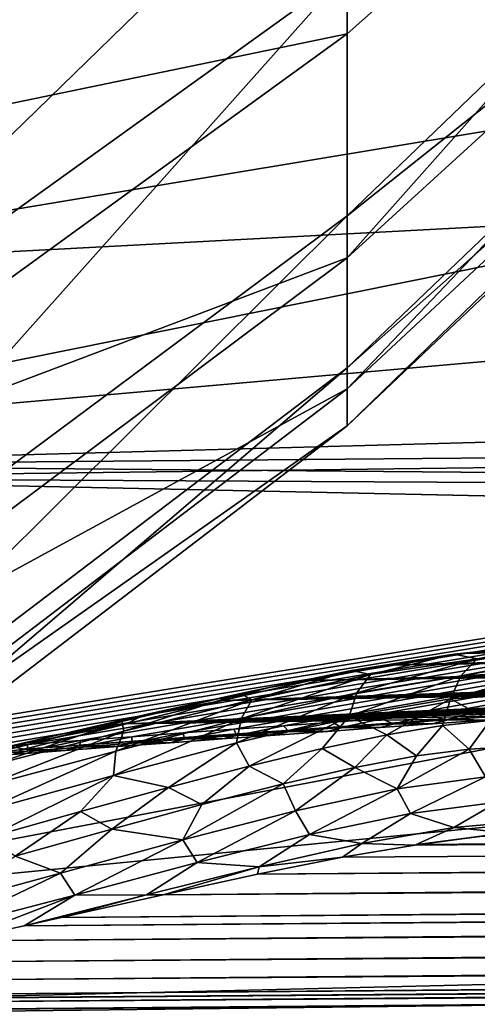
# Model space of a CAD drawing. Header units: millimetres. Extents: x -147 to 182, y -41 to 41.
# Tile 267 of 309: x 139.82 to 140.98, y -20.43 to -17.96. Entities that reach past the tile are written whole.
import ezdxf

# ---------------------------------------------------------------- set-up
doc = ezdxf.new("R2010")
doc.units = ezdxf.units.MM
doc.header["$LTSCALE"] = 51.403556
for name, color, linetype in [('105', 7, 'CONTINUOUS'), ('107', 7, 'CONTINUOUS'), ('114', 7, 'CONTINUOUS'), ('115', 7, 'CONTINUOUS'), ('119', 7, 'CONTINUOUS'), ('124', 7, 'CONTINUOUS'), ('125', 7, 'CONTINUOUS'), ('16', 7, 'CONTINUOUS'), ('17', 7, 'CONTINUOUS'), ('21', 7, 'CONTINUOUS'), ('97', 7, 'CONTINUOUS'), ('98', 7, 'CONTINUOUS'), ('99', 7, 'CONTINUOUS')]:
    doc.layers.add(name, color=color, linetype=linetype)

msp = doc.modelspace()

# ---------------------------------------------------------------- linework, layer by layer
at = {"layer": '105', "color": 7, "linetype": 'CONTINUOUS'}
for points in [[(140.8255, -20.0326, 9.119), (140.9888, -20.0115, 8.9222), (181.0337, -19.6955, 8.9368), (140.8255, -20.0326, 9.119)], [(181.0281, -19.749, 9.2769), (140.8255, -20.0326, 9.119), (181.0337, -19.6955, 8.9368), (181.0281, -19.749, 9.2769)], [(140.4223, -20.1072, 9.5124), (140.6367, -20.0647, 9.3169), (181.0281, -19.749, 9.2769), (140.4223, -20.1072, 9.5124)], [(181.0205, -19.7792, 9.4115), (140.4223, -20.1072, 9.5124), (181.0281, -19.749, 9.2769), (181.0205, -19.7792, 9.4115)], [(140.6367, -20.0647, 9.3169), (140.8184, -20.0337, 9.1269), (181.0281, -19.749, 9.2769), (140.6367, -20.0647, 9.3169)], [(140.8184, -20.0337, 9.1269), (140.8255, -20.0326, 9.119), (181.0281, -19.749, 9.2769), (140.8184, -20.0337, 9.1269)], [(181.0037, -19.8107, 9.5318), (140.4223, -20.1072, 9.5124), (181.0205, -19.7792, 9.4115), (181.0037, -19.8107, 9.5318)], [(140.1844, -20.1588, 9.7003), (140.4223, -20.1072, 9.5124), (181.0037, -19.8107, 9.5318), (140.1844, -20.1588, 9.7003)], [(180.9788, -19.8425, 9.6392), (140.1844, -20.1588, 9.7003), (181.0037, -19.8107, 9.5318), (180.9788, -19.8425, 9.6392)], [(180.9469, -19.874, 9.7352), (140.1844, -20.1588, 9.7003), (180.9788, -19.8425, 9.6392), (180.9469, -19.874, 9.7352)], [(139.9281, -20.2161, 9.8743), (140.1844, -20.1588, 9.7003), (180.9469, -19.874, 9.7352), (139.9281, -20.2161, 9.8743)], [(180.9087, -19.9046, 9.8208), (139.9281, -20.2161, 9.8743), (180.9469, -19.874, 9.7352), (180.9087, -19.9046, 9.8208)], [(139.835, -20.2369, 9.931), (139.9281, -20.2161, 9.8743), (180.9087, -19.9046, 9.8208), (139.835, -20.2369, 9.931)], [(180.8649, -19.934, 9.8971), (139.835, -20.2369, 9.931), (180.9087, -19.9046, 9.8208), (180.8649, -19.934, 9.8971)], [(139.6623, -20.2748, 10.0275), (139.835, -20.2369, 9.931), (180.8649, -19.934, 9.8971), (139.6623, -20.2748, 10.0275)], [(180.8161, -19.9616, 9.9647), (139.6623, -20.2748, 10.0275), (180.8649, -19.934, 9.8971), (180.8161, -19.9616, 9.9647)], [(180.7629, -19.9873, 10.0241), (139.6623, -20.2748, 10.0275), (180.8161, -19.9616, 9.9647), (180.7629, -19.9873, 10.0241)], [(139.3973, -20.3298, 10.1552), (139.6623, -20.2748, 10.0275), (180.7629, -19.9873, 10.0241), (139.3973, -20.3298, 10.1552)], [(180.645, -20.0317, 10.1203), (139.3973, -20.3298, 10.1552), (180.7629, -19.9873, 10.0241), (180.645, -20.0317, 10.1203)], [(139.142, -20.3773, 10.2555), (139.3973, -20.3298, 10.1552), (180.645, -20.0317, 10.1203), (139.142, -20.3773, 10.2555)], [(180.5145, -20.0653, 10.1883), (139.142, -20.3773, 10.2555), (180.645, -20.0317, 10.1203), (180.5145, -20.0653, 10.1883)], [(138.9012, -20.4153, 10.3301), (139.142, -20.3773, 10.2555), (180.5145, -20.0653, 10.1883), (138.9012, -20.4153, 10.3301)], [(180.3758, -20.0864, 10.2286), (138.9012, -20.4153, 10.3301), (180.5145, -20.0653, 10.1883), (180.3758, -20.0864, 10.2286)], [(138.9012, -20.425, 10.3493), (138.9012, -20.4153, 10.3301), (180.3758, -20.0864, 10.2286), (138.9012, -20.425, 10.3493)], [(138.9012, -20.425, 10.3493), (180.3758, -20.0864, 10.2286), (159.591, -20.2643, 10.3052), (138.9012, -20.425, 10.3493)], [(138.9012, -20.4348, 10.3685), (138.9012, -20.425, 10.3493), (159.591, -20.2643, 10.3052), (138.9012, -20.4348, 10.3685)]]:
    msp.add_3dface(points, dxfattribs=at)
at = {"layer": '107', "color": 7, "linetype": 'CONTINUOUS'}
for points in [[(180.2356, -20.0965, 10.4204), (159.6513, -20.2636, 10.4885), (138.9017, -20.4545, 10.4918), (180.2356, -20.0965, 10.4204)], [(180.2356, -20.1138, 10.3655), (180.2356, -20.0965, 10.4204), (138.9017, -20.4545, 10.4918), (180.2356, -20.1138, 10.3655)], [(138.9012, -20.4348, 10.3685), (159.591, -20.2643, 10.3052), (180.2354, -20.1139, 10.3022), (138.9012, -20.4348, 10.3685)], [(138.9012, -20.4348, 10.3685), (180.2354, -20.1139, 10.3022), (138.9015, -20.4545, 10.4284), (138.9012, -20.4348, 10.3685)], [(180.2354, -20.1139, 10.3022), (180.2356, -20.1144, 10.3616), (138.9015, -20.4545, 10.4284), (180.2354, -20.1139, 10.3022)], [(138.9015, -20.4545, 10.4284), (180.2356, -20.1144, 10.3616), (138.9017, -20.4545, 10.4918), (138.9015, -20.4545, 10.4284)], [(180.2356, -20.1144, 10.3616), (180.2356, -20.1138, 10.3655), (138.9017, -20.4545, 10.4918), (180.2356, -20.1144, 10.3616)], [(138.9018, -20.4347, 10.5518), (138.9017, -20.4545, 10.4918), (159.6513, -20.2636, 10.4885), (138.9018, -20.4347, 10.5518)]]:
    msp.add_3dface(points, dxfattribs=at)
at = {"layer": '114', "color": 7, "linetype": 'CONTINUOUS'}
for points in [[(141.0849, -19.5352, 8.8033), (140.9324, -19.5514, 9.023), (146.0894, -19.4488, 8.8283), (141.0849, -19.5352, 8.8033)], [(146.0894, -19.4488, 8.8283), (140.9324, -19.5514, 9.023), (145.9626, -19.4525, 8.8613), (146.0894, -19.4488, 8.8283)], [(145.9626, -19.4525, 8.8613), (140.9324, -19.5514, 9.023), (145.8319, -19.4565, 8.8946), (145.9626, -19.4525, 8.8613)], [(145.8319, -19.4565, 8.8946), (140.9324, -19.5514, 9.023), (145.6972, -19.4609, 8.9284), (145.8319, -19.4565, 8.8946)], [(140.9324, -19.5514, 9.023), (140.7558, -19.5797, 9.2436), (145.2525, -19.4769, 9.036), (140.9324, -19.5514, 9.023)], [(145.2525, -19.4769, 9.036), (140.7558, -19.5797, 9.2436), (145.1347, -19.4815, 9.0636), (145.2525, -19.4769, 9.036)], [(145.1347, -19.4815, 9.0636), (140.7558, -19.5797, 9.2436), (145.0145, -19.4863, 9.0913), (145.1347, -19.4815, 9.0636)], [(145.6972, -19.4609, 8.9284), (140.9324, -19.5514, 9.023), (145.5898, -19.4645, 8.955), (145.6972, -19.4609, 8.9284)], [(145.5898, -19.4645, 8.955), (140.9324, -19.5514, 9.023), (145.4799, -19.4684, 8.9817), (145.5898, -19.4645, 8.955)], [(145.4799, -19.4684, 8.9817), (140.9324, -19.5514, 9.023), (145.3676, -19.4725, 9.0088), (145.4799, -19.4684, 8.9817)], [(145.3676, -19.4725, 9.0088), (140.9324, -19.5514, 9.023), (145.2525, -19.4769, 9.036), (145.3676, -19.4725, 9.0088)], [(145.0145, -19.4863, 9.0913), (140.7558, -19.5797, 9.2436), (144.8915, -19.4914, 9.1193), (145.0145, -19.4863, 9.0913)], [(144.8915, -19.4914, 9.1193), (140.7558, -19.5797, 9.2436), (144.7657, -19.4968, 9.1476), (144.8915, -19.4914, 9.1193)], [(144.7657, -19.4968, 9.1476), (140.7558, -19.5797, 9.2436), (144.6369, -19.5025, 9.1762), (144.7657, -19.4968, 9.1476)], [(144.6369, -19.5025, 9.1762), (140.7558, -19.5797, 9.2436), (144.5185, -19.5078, 9.2021), (144.6369, -19.5025, 9.1762)], [(144.5185, -19.5078, 9.2021), (140.7558, -19.5797, 9.2436), (144.3979, -19.5134, 9.2282), (144.5185, -19.5078, 9.2021)], [(140.7489, -19.581, 9.2516), (140.5557, -19.6197, 9.4611), (144.1492, -19.5252, 9.281), (140.7489, -19.581, 9.2516)], [(144.1492, -19.5252, 9.281), (140.5557, -19.6197, 9.4611), (144.0209, -19.5315, 9.3077), (144.1492, -19.5252, 9.281)], [(144.0209, -19.5315, 9.3077), (140.5557, -19.6197, 9.4611), (143.8901, -19.5381, 9.3347), (144.0209, -19.5315, 9.3077)], [(140.7558, -19.5797, 9.2436), (140.7489, -19.581, 9.2516), (144.2749, -19.5192, 9.2545), (140.7558, -19.5797, 9.2436)], [(144.2749, -19.5192, 9.2545), (140.7489, -19.581, 9.2516), (144.1492, -19.5252, 9.281), (144.2749, -19.5192, 9.2545)], [(144.3979, -19.5134, 9.2282), (140.7558, -19.5797, 9.2436), (144.2749, -19.5192, 9.2545), (144.3979, -19.5134, 9.2282)], [(143.8901, -19.5381, 9.3347), (140.5557, -19.6197, 9.4611), (143.7568, -19.5449, 9.3619), (143.8901, -19.5381, 9.3347)], [(143.7568, -19.5449, 9.3619), (140.5557, -19.6197, 9.4611), (143.6208, -19.552, 9.3893), (143.7568, -19.5449, 9.3619)], [(143.6208, -19.552, 9.3893), (140.5557, -19.6197, 9.4611), (143.482, -19.5594, 9.4169), (143.6208, -19.552, 9.3893)], [(140.5557, -19.6197, 9.4611), (140.3339, -19.67, 9.6707), (143.0979, -19.5805, 9.4916), (140.5557, -19.6197, 9.4611)], [(143.0979, -19.5805, 9.4916), (140.3339, -19.67, 9.6707), (142.9739, -19.5875, 9.5153), (143.0979, -19.5805, 9.4916)], [(143.482, -19.5594, 9.4169), (140.5557, -19.6197, 9.4611), (143.3403, -19.567, 9.4447), (143.482, -19.5594, 9.4169)], [(143.3403, -19.567, 9.4447), (140.5557, -19.6197, 9.4611), (143.22, -19.5736, 9.4681), (143.3403, -19.567, 9.4447)], [(143.22, -19.5736, 9.4681), (140.5557, -19.6197, 9.4611), (143.0979, -19.5805, 9.4916), (143.22, -19.5736, 9.4681)], [(142.9739, -19.5875, 9.5153), (140.3339, -19.67, 9.6707), (142.8477, -19.5947, 9.5391), (142.9739, -19.5875, 9.5153)], [(142.8477, -19.5947, 9.5391), (140.3339, -19.67, 9.6707), (142.7193, -19.6021, 9.5631), (142.8477, -19.5947, 9.5391)], [(142.7193, -19.6021, 9.5631), (140.3339, -19.67, 9.6707), (142.5887, -19.6098, 9.5873), (142.7193, -19.6021, 9.5631)], [(142.5887, -19.6098, 9.5873), (140.3339, -19.67, 9.6707), (142.456, -19.6177, 9.6116), (142.5887, -19.6098, 9.5873)], [(142.456, -19.6177, 9.6116), (140.3339, -19.67, 9.6707), (142.3212, -19.6259, 9.636), (142.456, -19.6177, 9.6116)], [(142.3212, -19.6259, 9.636), (140.3339, -19.67, 9.6707), (142.1842, -19.6342, 9.6606), (142.3212, -19.6259, 9.636)], [(140.3339, -19.67, 9.6707), (140.0927, -19.7284, 9.8681), (142.045, -19.6428, 9.6854), (140.3339, -19.67, 9.6707)], [(142.045, -19.6428, 9.6854), (140.0927, -19.7284, 9.8681), (141.9033, -19.6517, 9.7103), (142.045, -19.6428, 9.6854)], [(141.9033, -19.6517, 9.7103), (140.0927, -19.7284, 9.8681), (141.7592, -19.6608, 9.7355), (141.9033, -19.6517, 9.7103)], [(142.1842, -19.6342, 9.6606), (140.3339, -19.67, 9.6707), (142.045, -19.6428, 9.6854), (142.1842, -19.6342, 9.6606)], [(141.7592, -19.6608, 9.7355), (140.0927, -19.7284, 9.8681), (141.6422, -19.6683, 9.7557), (141.7592, -19.6608, 9.7355)], [(141.6422, -19.6683, 9.7557), (140.0927, -19.7284, 9.8681), (141.5238, -19.676, 9.776), (141.6422, -19.6683, 9.7557)], [(141.5238, -19.676, 9.776), (140.0927, -19.7284, 9.8681), (141.4039, -19.6838, 9.7964), (141.5238, -19.676, 9.776)], [(141.4039, -19.6838, 9.7964), (140.0927, -19.7284, 9.8681), (141.2824, -19.6918, 9.8168), (141.4039, -19.6838, 9.7964)], [(141.2824, -19.6918, 9.8168), (140.0927, -19.7284, 9.8681), (141.1593, -19.6999, 9.8374), (141.2824, -19.6918, 9.8168)], [(141.1593, -19.6999, 9.8374), (140.0927, -19.7284, 9.8681), (141.0345, -19.7083, 9.8582), (141.1593, -19.6999, 9.8374)], [(140.0927, -19.7284, 9.8681), (139.8348, -19.7921, 10.0493), (140.908, -19.7168, 9.879), (140.0927, -19.7284, 9.8681)], [(140.908, -19.7168, 9.879), (139.8348, -19.7921, 10.0493), (140.7797, -19.7256, 9.8999), (140.908, -19.7168, 9.879)], [(140.7797, -19.7256, 9.8999), (139.8348, -19.7921, 10.0493), (140.6497, -19.7345, 9.921), (140.7797, -19.7256, 9.8999)], [(141.0345, -19.7083, 9.8582), (140.0927, -19.7284, 9.8681), (140.908, -19.7168, 9.879), (141.0345, -19.7083, 9.8582)], [(140.6497, -19.7345, 9.921), (139.8348, -19.7921, 10.0493), (140.5181, -19.7436, 9.9421), (140.6497, -19.7345, 9.921)], [(140.5181, -19.7436, 9.9421), (139.8348, -19.7921, 10.0493), (140.3848, -19.7529, 9.9633), (140.5181, -19.7436, 9.9421)], [(140.3848, -19.7529, 9.9633), (139.8348, -19.7921, 10.0493), (140.2498, -19.7624, 9.9847), (140.3848, -19.7529, 9.9633)], [(139.8348, -19.7921, 10.0493), (139.9748, -19.782, 10.0276), (140.2498, -19.7624, 9.9847), (139.8348, -19.7921, 10.0493)], [(140.1131, -19.7721, 10.0061), (140.2498, -19.7624, 9.9847), (139.9748, -19.782, 10.0276), (140.1131, -19.7721, 10.0061)]]:
    msp.add_3dface(points, dxfattribs=at)
at = {"layer": '115', "color": 7, "linetype": 'CONTINUOUS'}
for points in [[(140.8564, -19.7072, 10.0397), (140.9762, -19.6989, 10.019), (140.8965, -19.7189, 9.9958), (140.8564, -19.7072, 10.0397)], [(140.8965, -19.7189, 9.9958), (140.9762, -19.6989, 10.019), (141.0281, -19.7093, 9.9742), (140.8965, -19.7189, 9.9958)], [(140.4882, -19.7333, 10.1024), (140.6124, -19.7244, 10.0814), (140.5016, -19.7478, 10.0597), (140.4882, -19.7333, 10.1024)], [(140.5016, -19.7478, 10.0597), (140.6124, -19.7244, 10.0814), (140.6333, -19.7381, 10.0386), (140.5016, -19.7478, 10.0597)], [(140.6124, -19.7244, 10.0814), (140.7351, -19.7158, 10.0605), (140.6333, -19.7381, 10.0386), (140.6124, -19.7244, 10.0814)], [(140.6333, -19.7381, 10.0386), (140.7351, -19.7158, 10.0605), (140.7649, -19.7284, 10.0173), (140.6333, -19.7381, 10.0386)], [(140.6333, -19.7381, 10.0386), (140.7649, -19.7284, 10.0173), (140.731, -19.7381, 9.9652), (140.6333, -19.7381, 10.0386)], [(140.7797, -19.7256, 9.8999), (140.6497, -19.7345, 9.921), (140.731, -19.7381, 9.9652), (140.7797, -19.7256, 9.8999)], [(140.7797, -19.7256, 9.8999), (140.731, -19.7381, 9.9652), (140.8631, -19.7288, 9.9438), (140.7797, -19.7256, 9.8999)], [(140.731, -19.7381, 9.9652), (140.7649, -19.7284, 10.0173), (140.8631, -19.7288, 9.9438), (140.731, -19.7381, 9.9652)], [(140.7351, -19.7158, 10.0605), (140.8564, -19.7072, 10.0397), (140.7649, -19.7284, 10.0173), (140.7351, -19.7158, 10.0605)], [(140.7649, -19.7284, 10.0173), (140.8564, -19.7072, 10.0397), (140.8965, -19.7189, 9.9958), (140.7649, -19.7284, 10.0173)], [(140.7649, -19.7284, 10.0173), (140.8965, -19.7189, 9.9958), (140.8631, -19.7288, 9.9438), (140.7649, -19.7284, 10.0173)], [(140.908, -19.7168, 9.879), (140.7797, -19.7256, 9.8999), (140.8631, -19.7288, 9.9438), (140.908, -19.7168, 9.879)], [(140.908, -19.7168, 9.879), (140.8631, -19.7288, 9.9438), (140.9951, -19.7195, 9.9222), (140.908, -19.7168, 9.879)], [(140.8631, -19.7288, 9.9438), (140.8965, -19.7189, 9.9958), (140.9951, -19.7195, 9.9222), (140.8631, -19.7288, 9.9438)], [(140.8965, -19.7189, 9.9958), (141.0281, -19.7093, 9.9742), (140.9951, -19.7195, 9.9222), (140.8965, -19.7189, 9.9958)], [(141.0345, -19.7083, 9.8582), (140.908, -19.7168, 9.879), (140.9951, -19.7195, 9.9222), (141.0345, -19.7083, 9.8582)], [(140.1061, -19.7611, 10.1659), (140.2352, -19.7516, 10.1447), (140.1065, -19.7775, 10.1219), (140.1061, -19.7611, 10.1659)], [(140.1065, -19.7775, 10.1219), (140.2352, -19.7516, 10.1447), (140.2383, -19.7675, 10.1013), (140.1065, -19.7775, 10.1219)], [(140.2352, -19.7516, 10.1447), (140.3625, -19.7424, 10.1235), (140.2383, -19.7675, 10.1013), (140.2352, -19.7516, 10.1447)], [(140.2383, -19.7675, 10.1013), (140.3625, -19.7424, 10.1235), (140.37, -19.7577, 10.0806), (140.2383, -19.7675, 10.1013)], [(140.3848, -19.7529, 9.9633), (140.2498, -19.7624, 9.9847), (140.3346, -19.7666, 10.0285), (140.3848, -19.7529, 9.9633)], [(140.3848, -19.7529, 9.9633), (140.3346, -19.7666, 10.0285), (140.4668, -19.757, 10.0076), (140.3848, -19.7529, 9.9633)], [(140.3625, -19.7424, 10.1235), (140.4882, -19.7333, 10.1024), (140.37, -19.7577, 10.0806), (140.3625, -19.7424, 10.1235)], [(140.37, -19.7577, 10.0806), (140.4882, -19.7333, 10.1024), (140.5016, -19.7478, 10.0597), (140.37, -19.7577, 10.0806)], [(140.37, -19.7577, 10.0806), (140.5016, -19.7478, 10.0597), (140.4668, -19.757, 10.0076), (140.37, -19.7577, 10.0806)], [(140.5181, -19.7436, 9.9421), (140.3848, -19.7529, 9.9633), (140.4668, -19.757, 10.0076), (140.5181, -19.7436, 9.9421)], [(140.5181, -19.7436, 9.9421), (140.4668, -19.757, 10.0076), (140.5989, -19.7475, 9.9865), (140.5181, -19.7436, 9.9421)], [(140.4668, -19.757, 10.0076), (140.5016, -19.7478, 10.0597), (140.5989, -19.7475, 9.9865), (140.4668, -19.757, 10.0076)], [(140.5016, -19.7478, 10.0597), (140.6333, -19.7381, 10.0386), (140.5989, -19.7475, 9.9865), (140.5016, -19.7478, 10.0597)], [(140.6497, -19.7345, 9.921), (140.5181, -19.7436, 9.9421), (140.5989, -19.7475, 9.9865), (140.6497, -19.7345, 9.921)], [(140.6497, -19.7345, 9.921), (140.5989, -19.7475, 9.9865), (140.731, -19.7381, 9.9652), (140.6497, -19.7345, 9.921)], [(140.5989, -19.7475, 9.9865), (140.6333, -19.7381, 10.0386), (140.731, -19.7381, 9.9652), (140.5989, -19.7475, 9.9865)], [(139.7092, -19.7906, 10.2303), (139.8431, -19.7806, 10.2088), (139.7113, -19.8078, 10.1828), (139.7092, -19.7906, 10.2303)], [(139.7113, -19.8078, 10.1828), (139.8431, -19.7806, 10.2088), (139.8431, -19.7976, 10.1627), (139.7113, -19.8078, 10.1828)], [(139.8431, -19.7806, 10.2088), (139.9754, -19.7707, 10.1873), (139.8431, -19.7976, 10.1627), (139.8431, -19.7806, 10.2088)], [(139.8431, -19.7976, 10.1627), (139.9754, -19.7707, 10.1873), (139.9748, -19.7875, 10.1424), (139.8431, -19.7976, 10.1627)], [(139.9754, -19.7707, 10.1873), (140.1061, -19.7611, 10.1659), (139.9748, -19.7875, 10.1424), (139.9754, -19.7707, 10.1873)], [(139.9748, -19.7875, 10.1424), (140.1061, -19.7611, 10.1659), (140.1065, -19.7775, 10.1219), (139.9748, -19.7875, 10.1424)], [(140.1131, -19.7721, 10.0061), (139.9748, -19.782, 10.0276), (140.0703, -19.7859, 10.0699), (140.1131, -19.7721, 10.0061)], [(139.9748, -19.7875, 10.1424), (140.1065, -19.7775, 10.1219), (140.0703, -19.7859, 10.0699), (139.9748, -19.7875, 10.1424)], [(140.1131, -19.7721, 10.0061), (140.0703, -19.7859, 10.0699), (140.2025, -19.7762, 10.0493), (140.1131, -19.7721, 10.0061)], [(140.0703, -19.7859, 10.0699), (140.1065, -19.7775, 10.1219), (140.2025, -19.7762, 10.0493), (140.0703, -19.7859, 10.0699)], [(140.1065, -19.7775, 10.1219), (140.2383, -19.7675, 10.1013), (140.2025, -19.7762, 10.0493), (140.1065, -19.7775, 10.1219)], [(140.2498, -19.7624, 9.9847), (140.1131, -19.7721, 10.0061), (140.2025, -19.7762, 10.0493), (140.2498, -19.7624, 9.9847)], [(140.2498, -19.7624, 9.9847), (140.2025, -19.7762, 10.0493), (140.3346, -19.7666, 10.0285), (140.2498, -19.7624, 9.9847)], [(140.2025, -19.7762, 10.0493), (140.2383, -19.7675, 10.1013), (140.3346, -19.7666, 10.0285), (140.2025, -19.7762, 10.0493)], [(140.2383, -19.7675, 10.1013), (140.37, -19.7577, 10.0806), (140.3346, -19.7666, 10.0285), (140.2383, -19.7675, 10.1013)], [(140.3346, -19.7666, 10.0285), (140.37, -19.7577, 10.0806), (140.4668, -19.757, 10.0076), (140.3346, -19.7666, 10.0285)], [(139.7113, -19.8078, 10.1828), (139.8431, -19.7976, 10.1627), (139.8059, -19.8055, 10.1106), (139.7113, -19.8078, 10.1828)], [(139.8059, -19.8055, 10.1106), (139.8348, -19.7921, 10.0493), (139.7422, -19.8048, 10.0834), (139.8059, -19.8055, 10.1106)], [(139.8348, -19.7921, 10.0493), (139.8059, -19.8055, 10.1106), (139.9381, -19.7957, 10.0903), (139.8348, -19.7921, 10.0493)], [(139.8059, -19.8055, 10.1106), (139.8431, -19.7976, 10.1627), (139.9381, -19.7957, 10.0903), (139.8059, -19.8055, 10.1106)], [(139.9748, -19.782, 10.0276), (139.8348, -19.7921, 10.0493), (139.9381, -19.7957, 10.0903), (139.9748, -19.782, 10.0276)], [(139.8431, -19.7976, 10.1627), (139.9748, -19.7875, 10.1424), (139.9381, -19.7957, 10.0903), (139.8431, -19.7976, 10.1627)], [(139.9748, -19.782, 10.0276), (139.9381, -19.7957, 10.0903), (140.0703, -19.7859, 10.0699), (139.9748, -19.782, 10.0276)], [(139.9381, -19.7957, 10.0903), (139.9748, -19.7875, 10.1424), (140.0703, -19.7859, 10.0699), (139.9381, -19.7957, 10.0903)]]:
    msp.add_3dface(points, dxfattribs=at)
at = {"layer": '119', "color": 7, "linetype": 'CONTINUOUS'}
for points in [[(140.823, -19.8095, 8.8227), (140.9557, -19.792, 8.6293), (140.7739, -19.8922, 8.9097), (140.823, -19.8095, 8.8227)], [(140.7739, -19.8922, 8.9097), (140.9557, -19.792, 8.6293), (140.9968, -19.8618, 8.5815), (140.7739, -19.8922, 8.9097)], [(140.9557, -19.792, 8.6293), (141.0672, -19.7855, 8.4409), (140.9968, -19.8618, 8.5815), (140.9557, -19.792, 8.6293)], [(140.6672, -19.8386, 9.0199), (140.823, -19.8095, 8.8227), (140.7739, -19.8922, 8.9097), (140.6672, -19.8386, 9.0199)], [(140.487, -19.8797, 9.2187), (140.6672, -19.8386, 9.0199), (140.5178, -19.9474, 9.2114), (140.487, -19.8797, 9.2187)], [(140.5178, -19.9474, 9.2114), (140.6672, -19.8386, 9.0199), (140.7739, -19.8922, 8.9097), (140.5178, -19.9474, 9.2114)], [(140.2824, -19.9321, 9.4152), (140.487, -19.8797, 9.2187), (140.2341, -20.0204, 9.4852), (140.2824, -19.9321, 9.4152)], [(140.2341, -20.0204, 9.4852), (140.487, -19.8797, 9.2187), (140.5178, -19.9474, 9.2114), (140.2341, -20.0204, 9.4852)], [(140.7739, -19.8922, 8.9097), (140.9968, -19.8618, 8.5815), (140.8073, -19.9544, 8.9293), (140.7739, -19.8922, 8.9097)], [(140.8073, -19.9544, 8.9293), (140.9968, -19.8618, 8.5815), (141.0271, -19.9262, 8.5991), (140.8073, -19.9544, 8.9293)], [(140.5178, -19.9474, 9.2114), (140.7739, -19.8922, 8.9097), (140.5533, -20.0072, 9.2345), (140.5178, -19.9474, 9.2114)], [(140.5533, -20.0072, 9.2345), (140.7739, -19.8922, 8.9097), (140.8073, -19.9544, 8.9293), (140.5533, -20.0072, 9.2345)], [(140.8073, -19.9544, 8.9293), (141.0271, -19.9262, 8.5991), (140.9164, -19.9895, 8.8775), (140.8073, -19.9544, 8.9293)], [(140.9164, -19.9895, 8.8775), (141.0271, -19.9262, 8.5991), (141.1147, -19.9722, 8.5572), (140.9164, -19.9895, 8.8775)], [(140.0555, -19.9941, 9.6043), (140.2824, -19.9321, 9.4152), (140.2341, -20.0204, 9.4852), (140.0555, -19.9941, 9.6043)], [(140.2341, -20.0204, 9.4852), (140.5178, -19.9474, 9.2114), (140.2705, -20.0778, 9.5128), (140.2341, -20.0204, 9.4852)], [(140.2705, -20.0778, 9.5128), (140.5178, -19.9474, 9.2114), (140.5533, -20.0072, 9.2345), (140.2705, -20.0778, 9.5128)], [(140.5533, -20.0072, 9.2345), (140.8073, -19.9544, 8.9293), (140.6852, -20.0301, 9.1768), (140.5533, -20.0072, 9.2345)], [(140.6852, -20.0301, 9.1768), (140.8073, -19.9544, 8.9293), (140.9164, -19.9895, 8.8775), (140.6852, -20.0301, 9.1768)], [(140.9164, -19.9895, 8.8775), (141.1147, -19.9722, 8.5572), (141.0497, -20.0029, 8.8035), (140.9164, -19.9895, 8.8775)], [(139.8121, -20.062, 9.779), (140.0555, -19.9941, 9.6043), (139.9264, -20.1049, 9.7299), (139.8121, -20.062, 9.779)], [(139.9264, -20.1049, 9.7299), (140.0555, -19.9941, 9.6043), (140.2341, -20.0204, 9.4852), (139.9264, -20.1049, 9.7299)], [(140.8184, -20.0337, 9.1269), (140.6852, -20.0301, 9.1768), (140.9164, -19.9895, 8.8775), (140.8184, -20.0337, 9.1269)], [(140.8184, -20.0337, 9.1269), (140.9164, -19.9895, 8.8775), (141.0497, -20.0029, 8.8035), (140.8184, -20.0337, 9.1269)], [(140.8255, -20.0326, 9.119), (140.8184, -20.0337, 9.1269), (141.0497, -20.0029, 8.8035), (140.8255, -20.0326, 9.119)], [(140.9888, -20.0115, 8.9222), (140.8255, -20.0326, 9.119), (141.0497, -20.0029, 8.8035), (140.9888, -20.0115, 8.9222)], [(139.9264, -20.1049, 9.7299), (140.2341, -20.0204, 9.4852), (139.9622, -20.1598, 9.7628), (139.9264, -20.1049, 9.7299)], [(139.9622, -20.1598, 9.7628), (140.2341, -20.0204, 9.4852), (140.2705, -20.0778, 9.5128), (139.9622, -20.1598, 9.7628)], [(140.2705, -20.0778, 9.5128), (140.5533, -20.0072, 9.2345), (140.4262, -20.0885, 9.453), (140.2705, -20.0778, 9.5128)], [(140.4262, -20.0885, 9.453), (140.5533, -20.0072, 9.2345), (140.6852, -20.0301, 9.1768), (140.4262, -20.0885, 9.453)], [(140.6367, -20.0647, 9.3169), (140.4262, -20.0885, 9.453), (140.6852, -20.0301, 9.1768), (140.6367, -20.0647, 9.3169)], [(140.8184, -20.0337, 9.1269), (140.6367, -20.0647, 9.3169), (140.6852, -20.0301, 9.1768), (140.8184, -20.0337, 9.1269)], [(139.5967, -20.1941, 9.9437), (139.8121, -20.062, 9.779), (139.9264, -20.1049, 9.7299), (139.5967, -20.1941, 9.9437)], [(139.9622, -20.1598, 9.7628), (140.2705, -20.0778, 9.5128), (140.1425, -20.1591, 9.7048), (139.9622, -20.1598, 9.7628)], [(140.1425, -20.1591, 9.7048), (140.2705, -20.0778, 9.5128), (140.4262, -20.0885, 9.453), (140.1425, -20.1591, 9.7048)], [(140.6367, -20.0647, 9.3169), (140.4223, -20.1072, 9.5124), (140.4262, -20.0885, 9.453), (140.6367, -20.0647, 9.3169)], [(140.1844, -20.1588, 9.7003), (140.1425, -20.1591, 9.7048), (140.4262, -20.0885, 9.453), (140.1844, -20.1588, 9.7003)], [(140.4223, -20.1072, 9.5124), (140.1844, -20.1588, 9.7003), (140.4262, -20.0885, 9.453), (140.4223, -20.1072, 9.5124)], [(139.5967, -20.1941, 9.9437), (139.9264, -20.1049, 9.7299), (139.6301, -20.2467, 9.9823), (139.5967, -20.1941, 9.9437)], [(139.6301, -20.2467, 9.9823), (139.9264, -20.1049, 9.7299), (139.9622, -20.1598, 9.7628), (139.6301, -20.2467, 9.9823)], [(139.6623, -20.2748, 10.0275), (139.6301, -20.2467, 9.9823), (139.9622, -20.1598, 9.7628), (139.6623, -20.2748, 10.0275)], [(139.835, -20.2369, 9.931), (139.6623, -20.2748, 10.0275), (139.9622, -20.1598, 9.7628), (139.835, -20.2369, 9.931)], [(139.9281, -20.2161, 9.8743), (139.835, -20.2369, 9.931), (140.1425, -20.1591, 9.7048), (139.9281, -20.2161, 9.8743)], [(139.835, -20.2369, 9.931), (139.9622, -20.1598, 9.7628), (140.1425, -20.1591, 9.7048), (139.835, -20.2369, 9.931)], [(140.1844, -20.1588, 9.7003), (139.9281, -20.2161, 9.8743), (140.1425, -20.1591, 9.7048), (140.1844, -20.1588, 9.7003)]]:
    msp.add_3dface(points, dxfattribs=at)
at = {"layer": '124', "color": 7, "linetype": 'CONTINUOUS'}
for points in [[(140.7558, -19.5797, 9.2436), (140.9324, -19.5514, 9.023), (140.6593, -19.5942, 9.2479), (140.7558, -19.5797, 9.2436)], [(140.9324, -19.5514, 9.023), (140.917, -19.5528, 8.9602), (140.6593, -19.5942, 9.2479), (140.9324, -19.5514, 9.023)], [(140.917, -19.5528, 8.9602), (140.7065, -19.6047, 9.1093), (140.6593, -19.5942, 9.2479), (140.917, -19.5528, 8.9602)], [(140.9756, -19.5647, 8.7815), (140.7065, -19.6047, 9.1093), (140.917, -19.5528, 8.9602), (140.9756, -19.5647, 8.7815)], [(141.0849, -19.5352, 8.8033), (141.1469, -19.5338, 8.6439), (140.917, -19.5528, 8.9602), (141.0849, -19.5352, 8.8033)], [(141.1469, -19.5338, 8.6439), (140.9756, -19.5647, 8.7815), (140.917, -19.5528, 8.9602), (141.1469, -19.5338, 8.6439)], [(140.9324, -19.5514, 9.023), (141.0849, -19.5352, 8.8033), (140.917, -19.5528, 8.9602), (140.9324, -19.5514, 9.023)], [(141.1584, -19.5961, 8.3965), (140.9345, -19.6079, 8.7505), (141.2066, -19.5557, 8.4203), (141.1584, -19.5961, 8.3965)], [(141.2066, -19.5557, 8.4203), (140.9345, -19.6079, 8.7505), (140.9756, -19.5647, 8.7815), (141.2066, -19.5557, 8.4203)], [(141.2066, -19.5557, 8.4203), (140.9756, -19.5647, 8.7815), (141.1469, -19.5338, 8.6439), (141.2066, -19.5557, 8.4203)], [(140.5557, -19.6197, 9.4611), (140.7489, -19.581, 9.2516), (140.452, -19.6372, 9.532), (140.5557, -19.6197, 9.4611)], [(140.7489, -19.581, 9.2516), (140.6593, -19.5942, 9.2479), (140.452, -19.6372, 9.532), (140.7489, -19.581, 9.2516)], [(140.7489, -19.581, 9.2516), (140.7558, -19.5797, 9.2436), (140.6593, -19.5942, 9.2479), (140.7489, -19.581, 9.2516)], [(140.9345, -19.6079, 8.7505), (140.6728, -19.6504, 9.0733), (140.9756, -19.5647, 8.7815), (140.9345, -19.6079, 8.7505)], [(140.9756, -19.5647, 8.7815), (140.6728, -19.6504, 9.0733), (140.7065, -19.6047, 9.1093), (140.9756, -19.5647, 8.7815)], [(140.6593, -19.5942, 9.2479), (140.4078, -19.6679, 9.4026), (140.3792, -19.6526, 9.5065), (140.6593, -19.5942, 9.2479)], [(140.6593, -19.5942, 9.2479), (140.3792, -19.6526, 9.5065), (140.452, -19.6372, 9.532), (140.6593, -19.5942, 9.2479)], [(140.6728, -19.6504, 9.0733), (140.3814, -19.7157, 9.3635), (140.7065, -19.6047, 9.1093), (140.6728, -19.6504, 9.0733)], [(140.7065, -19.6047, 9.1093), (140.3814, -19.7157, 9.3635), (140.4078, -19.6679, 9.4026), (140.7065, -19.6047, 9.1093)], [(140.7065, -19.6047, 9.1093), (140.4078, -19.6679, 9.4026), (140.6593, -19.5942, 9.2479), (140.7065, -19.6047, 9.1093)], [(140.908, -19.6657, 8.7289), (140.6536, -19.7096, 9.0481), (140.9345, -19.6079, 8.7505), (140.908, -19.6657, 8.7289)], [(140.9345, -19.6079, 8.7505), (140.6536, -19.7096, 9.0481), (140.6728, -19.6504, 9.0733), (140.9345, -19.6079, 8.7505)], [(141.1246, -19.652, 8.3808), (140.908, -19.6657, 8.7289), (141.1584, -19.5961, 8.3965), (141.1246, -19.652, 8.3808)], [(141.1584, -19.5961, 8.3965), (140.908, -19.6657, 8.7289), (140.9345, -19.6079, 8.7505), (141.1584, -19.5961, 8.3965)], [(140.3339, -19.67, 9.6707), (140.5557, -19.6197, 9.4611), (140.452, -19.6372, 9.532), (140.3339, -19.67, 9.6707)], [(140.3792, -19.6526, 9.5065), (140.0853, -19.7471, 9.6612), (140.0808, -19.7229, 9.7362), (140.3792, -19.6526, 9.5065)], [(140.3792, -19.6526, 9.5065), (140.0808, -19.7229, 9.7362), (140.1342, -19.7072, 9.7795), (140.3792, -19.6526, 9.5065)], [(140.4078, -19.6679, 9.4026), (140.0853, -19.7471, 9.6612), (140.3792, -19.6526, 9.5065), (140.4078, -19.6679, 9.4026)], [(140.1342, -19.7072, 9.7795), (140.3339, -19.67, 9.6707), (140.452, -19.6372, 9.532), (140.1342, -19.7072, 9.7795)], [(140.3792, -19.6526, 9.5065), (140.1342, -19.7072, 9.7795), (140.452, -19.6372, 9.532), (140.3792, -19.6526, 9.5065)], [(140.6536, -19.7096, 9.0481), (140.3692, -19.7761, 9.3367), (140.6728, -19.6504, 9.0733), (140.6536, -19.7096, 9.0481)], [(140.6728, -19.6504, 9.0733), (140.3692, -19.7761, 9.3367), (140.3814, -19.7157, 9.3635), (140.6728, -19.6504, 9.0733)], [(141.1246, -19.652, 8.3808), (141.0087, -19.7201, 8.5509), (140.908, -19.6657, 8.7289), (141.1246, -19.652, 8.3808)], [(140.3814, -19.7157, 9.3635), (140.0659, -19.797, 9.6206), (140.4078, -19.6679, 9.4026), (140.3814, -19.7157, 9.3635)], [(140.4078, -19.6679, 9.4026), (140.0659, -19.797, 9.6206), (140.0853, -19.7471, 9.6612), (140.4078, -19.6679, 9.4026)], [(140.0927, -19.7284, 9.8681), (140.3339, -19.67, 9.6707), (140.1342, -19.7072, 9.7795), (140.0927, -19.7284, 9.8681)], [(140.908, -19.6657, 8.7289), (140.7478, -19.7562, 8.9209), (140.6536, -19.7096, 9.0481), (140.908, -19.6657, 8.7289)], [(140.8885, -19.7329, 8.7339), (140.7478, -19.7562, 8.9209), (140.908, -19.6657, 8.7289), (140.8885, -19.7329, 8.7339)], [(141.0087, -19.7201, 8.5509), (140.8885, -19.7329, 8.7339), (140.908, -19.6657, 8.7289), (141.0087, -19.7201, 8.5509)], [(140.0808, -19.7229, 9.7362), (139.7669, -19.7999, 9.9361), (140.1342, -19.7072, 9.7795), (140.0808, -19.7229, 9.7362)], [(139.7669, -19.7999, 9.9361), (139.7987, -19.785, 9.9934), (140.1342, -19.7072, 9.7795), (139.7669, -19.7999, 9.9361)], [(139.7987, -19.785, 9.9934), (140.0927, -19.7284, 9.8681), (140.1342, -19.7072, 9.7795), (139.7987, -19.785, 9.9934)], [(140.0853, -19.7471, 9.6612), (139.7431, -19.8353, 9.8841), (140.0808, -19.7229, 9.7362), (140.0853, -19.7471, 9.6612)], [(140.0808, -19.7229, 9.7362), (139.7431, -19.8353, 9.8841), (139.7669, -19.7999, 9.9361), (140.0808, -19.7229, 9.7362)], [(139.8348, -19.7921, 10.0493), (140.0927, -19.7284, 9.8681), (139.7987, -19.785, 9.9934), (139.8348, -19.7921, 10.0493)], [(140.3692, -19.7761, 9.3367), (140.0599, -19.8584, 9.5939), (140.3814, -19.7157, 9.3635), (140.3692, -19.7761, 9.3367)], [(140.3814, -19.7157, 9.3635), (140.0599, -19.8584, 9.5939), (140.0659, -19.797, 9.6206), (140.3814, -19.7157, 9.3635)], [(140.6536, -19.7096, 9.0481), (140.4013, -19.8349, 9.298), (140.3692, -19.7761, 9.3367), (140.6536, -19.7096, 9.0481)], [(140.5851, -19.7903, 9.1102), (140.4013, -19.8349, 9.298), (140.6536, -19.7096, 9.0481), (140.5851, -19.7903, 9.1102)], [(140.7478, -19.7562, 8.9209), (140.5851, -19.7903, 9.1102), (140.6536, -19.7096, 9.0481), (140.7478, -19.7562, 8.9209)], [(140.0659, -19.797, 9.6206), (139.7301, -19.8871, 9.8433), (140.0853, -19.7471, 9.6612), (140.0659, -19.797, 9.6206)], [(140.0853, -19.7471, 9.6612), (139.7301, -19.8871, 9.8433), (139.7431, -19.8353, 9.8841), (140.0853, -19.7471, 9.6612)], [(140.3692, -19.7761, 9.3367), (140.1978, -19.8887, 9.4801), (140.0599, -19.8584, 9.5939), (140.3692, -19.7761, 9.3367)], [(140.4013, -19.8349, 9.298), (140.1978, -19.8887, 9.4801), (140.3692, -19.7761, 9.3367), (140.4013, -19.8349, 9.298)], [(140.0599, -19.8584, 9.5939), (139.7293, -19.9495, 9.8183), (140.0659, -19.797, 9.6206), (140.0599, -19.8584, 9.5939)], [(140.0659, -19.797, 9.6206), (139.7293, -19.9495, 9.8183), (139.7301, -19.8871, 9.8433), (140.0659, -19.797, 9.6206)], [(140.0599, -19.8584, 9.5939), (139.7408, -20.0153, 9.8119), (139.7293, -19.9495, 9.8183), (140.0599, -19.8584, 9.5939)], [(139.9768, -19.9497, 9.6526), (139.7408, -20.0153, 9.8119), (140.0599, -19.8584, 9.5939), (139.9768, -19.9497, 9.6526)], [(140.1978, -19.8887, 9.4801), (139.9768, -19.9497, 9.6526), (140.0599, -19.8584, 9.5939), (140.1978, -19.8887, 9.4801)], [(140.9751, -20.6326, 5.8484), (141.158, -20.4092, 6.1634), (141.2061, -20.3935, 6.1192), (140.9751, -20.6326, 5.8484)], [(140.9751, -20.6326, 5.8484), (141.2061, -20.3935, 6.1192), (141.1462, -20.5207, 5.9336), (140.9751, -20.6326, 5.8484)], [(140.934, -20.6458, 5.8999), (141.1242, -20.4419, 6.2114), (141.158, -20.4092, 6.1634), (140.934, -20.6458, 5.8999)], [(140.934, -20.6458, 5.8999), (141.158, -20.4092, 6.1634), (140.9751, -20.6326, 5.8484), (140.934, -20.6458, 5.8999)]]:
    msp.add_3dface(points, dxfattribs=at)
at = {"layer": '125', "color": 7, "linetype": 'CONTINUOUS'}
msp.add_3dface([(139.7422, -19.8048, 10.0834), (139.8348, -19.7921, 10.0493), (139.7987, -19.785, 9.9934), (139.7422, -19.8048, 10.0834)], dxfattribs=at)
at = {"layer": '16', "color": 7, "linetype": 'CONTINUOUS'}
for points in [[(139.023, -18.3281, -8.5465), (139.023, -17.256, -10.5449), (140.6478, -17.2017, -8.0213), (139.023, -18.3281, -8.5465)], [(140.6478, -17.9916, -6.0449), (139.023, -18.3281, -8.5465), (140.6478, -17.2017, -8.0213), (140.6478, -17.9916, -6.0449)], [(139.023, -19.0033, 6.9166), (139.023, -19.6582, 4.7454), (140.6478, -17.8353, 6.4915), (139.023, -19.0033, 6.9166)], [(140.6478, -17.8353, 6.4915), (139.023, -19.6582, 4.7454), (140.6478, -18.45, 4.4538), (140.6478, -17.8353, 6.4915)], [(139.023, -19.1698, -6.4407), (139.023, -18.3281, -8.5465), (140.6478, -17.9916, -6.0449), (139.023, -19.1698, -6.4407)], [(140.6478, -18.5553, -3.9924), (139.023, -19.1698, -6.4407), (140.6478, -17.9916, -6.0449), (140.6478, -18.5553, -3.9924)], [(139.023, -19.6582, 4.7454), (139.023, -20.0659, 2.5146), (140.6478, -18.45, 4.4538), (139.023, -19.6582, 4.7454)], [(140.6478, -18.45, 4.4538), (139.023, -20.0659, 2.5146), (140.6478, -18.8326, 2.36), (140.6478, -18.45, 4.4538)], [(139.023, -19.7704, -4.2539), (139.023, -19.1698, -6.4407), (140.6478, -18.5553, -3.9924), (139.023, -19.7704, -4.2539)], [(140.6478, -18.8856, -1.8898), (139.023, -19.7704, -4.2539), (140.6478, -18.5553, -3.9924), (140.6478, -18.8856, -1.8898)], [(139.023, -20.0659, 2.5146), (139.023, -20.2213, 0.2521), (140.6478, -18.8326, 2.36), (139.023, -20.0659, 2.5146)], [(140.6478, -18.8326, 2.36), (139.023, -20.2213, 0.2521), (140.6478, -18.9785, 0.2366), (140.6478, -18.8326, 2.36)], [(139.023, -20.1224, -2.0135), (139.023, -19.7704, -4.2539), (140.6478, -18.8856, -1.8898), (139.023, -20.1224, -2.0135)], [(140.6478, -18.9785, 0.2366), (139.023, -20.1224, -2.0135), (140.6478, -18.8856, -1.8898), (140.6478, -18.9785, 0.2366)], [(139.023, -20.2213, 0.2521), (139.023, -20.1224, -2.0135), (140.6478, -18.9785, 0.2366), (139.023, -20.2213, 0.2521)]]:
    msp.add_3dface(points, dxfattribs=at)
at = {"layer": '17', "color": 7, "linetype": 'CONTINUOUS'}
for points in [[(140.6478, -16.9487, 8.5428), (140.6478, -16.4164, 9.5258), (139.023, -18.1094, 9.0008), (140.6478, -16.9487, 8.5428)], [(139.023, -18.1094, 9.0008), (140.6478, -16.4164, 9.5258), (139.023, -16.9877, 10.9718), (139.023, -18.1094, 9.0008)], [(140.6478, -17.4222, 7.5302), (140.6478, -16.9487, 8.5428), (139.023, -18.1094, 9.0008), (140.6478, -17.4222, 7.5302)], [(139.023, -19.0033, 6.9166), (140.6478, -17.8353, 6.4915), (140.6478, -17.4222, 7.5302), (139.023, -19.0033, 6.9166)], [(139.023, -19.0033, 6.9166), (140.6478, -17.4222, 7.5302), (139.023, -18.1094, 9.0008), (139.023, -19.0033, 6.9166)]]:
    msp.add_3dface(points, dxfattribs=at)
at = {"layer": '21', "color": 7, "linetype": 'CONTINUOUS'}
for points in [[(140.6478, -18.5553, -3.9924), (140.6478, -17.9916, -6.0449), (143.011, -15.8968, -5.2676), (140.6478, -18.5553, -3.9924)], [(140.6478, -18.5553, -3.9924), (143.011, -15.8968, -5.2676), (143.011, -16.4008, -3.3865), (140.6478, -18.5553, -3.9924)], [(140.6478, -17.9916, -6.0449), (140.6478, -17.2017, -8.0213), (143.011, -15.8968, -5.2676), (140.6478, -17.9916, -6.0449)], [(140.6478, -17.8353, 6.4915), (140.6478, -18.45, 4.4538), (143.011, -16.1761, 4.3344), (140.6478, -17.8353, 6.4915)], [(140.6478, -18.45, 4.4538), (143.011, -16.57, 2.4271), (143.011, -16.1761, 4.3344), (140.6478, -18.45, 4.4538)], [(140.6478, -18.8856, -1.8898), (140.6478, -18.5553, -3.9924), (143.011, -16.4008, -3.3865), (140.6478, -18.8856, -1.8898)], [(140.6478, -18.8856, -1.8898), (143.011, -16.4008, -3.3865), (143.011, -16.683, -1.4596), (140.6478, -18.8856, -1.8898)], [(140.6478, -18.45, 4.4538), (140.6478, -18.8326, 2.36), (143.011, -16.57, 2.4271), (140.6478, -18.45, 4.4538)], [(140.6478, -18.8326, 2.36), (143.011, -16.7397, 0.4871), (143.011, -16.57, 2.4271), (140.6478, -18.8326, 2.36)], [(140.6478, -18.9785, 0.2366), (140.6478, -18.8856, -1.8898), (143.011, -16.683, -1.4596), (140.6478, -18.9785, 0.2366)], [(140.6478, -18.9785, 0.2366), (143.011, -16.683, -1.4596), (143.011, -16.7397, 0.4871), (140.6478, -18.9785, 0.2366)], [(140.6478, -18.8326, 2.36), (140.6478, -18.9785, 0.2366), (143.011, -16.7397, 0.4871), (140.6478, -18.8326, 2.36)]]:
    msp.add_3dface(points, dxfattribs=at)
at = {"layer": '97', "color": 7, "linetype": 'CONTINUOUS'}
for points in [[(138.9018, -19.0771, 12.8446), (180.2356, -17.9418, 13.804), (138.9018, -17.4634, 14.9649), (138.9018, -19.0771, 12.8446)], [(180.2356, -17.7946, -13.9931), (180.2356, -18.5896, -12.9184), (138.9018, -17.5022, -14.9196), (180.2356, -17.7946, -13.9931)], [(138.9018, -17.5022, -14.9196), (180.2356, -18.5896, -12.9184), (138.9018, -19.1103, -12.7951), (138.9018, -17.5022, -14.9196)], [(180.2356, -18.7253, 12.7209), (180.2356, -17.9418, 13.804), (138.9018, -19.0771, 12.8446), (180.2356, -18.7253, 12.7209)], [(180.2356, -18.5896, -12.9184), (180.2356, -19.3197, -11.7986), (138.9018, -19.1103, -12.7951), (180.2356, -18.5896, -12.9184)], [(180.2356, -19.4435, 11.5934), (180.2356, -18.7253, 12.7209), (138.9018, -19.0771, 12.8446), (180.2356, -19.4435, 11.5934)], [(138.9018, -20.4347, 10.5518), (180.2356, -19.4435, 11.5934), (138.9018, -19.0771, 12.8446), (138.9018, -20.4347, 10.5518)], [(180.2356, -19.3197, -11.7986), (180.2356, -19.9824, -10.6377), (138.9018, -19.1103, -12.7951), (180.2356, -19.3197, -11.7986)], [(138.9018, -19.1103, -12.7951), (180.2356, -19.9824, -10.6377), (138.9018, -20.462, -10.4988), (138.9018, -19.1103, -12.7951)], [(138.9018, -20.4347, 10.5518), (159.6513, -20.2636, 10.4885), (180.2356, -19.4435, 11.5934), (138.9018, -20.4347, 10.5518)], [(180.2356, -19.9824, -10.6377), (180.2356, -20.5754, -9.4397), (138.9018, -20.462, -10.4988), (180.2356, -19.9824, -10.6377)]]:
    msp.add_3dface(points, dxfattribs=at)
at = {"layer": '98', "color": 7, "linetype": 'CONTINUOUS'}
for points in [[(141.0087, -19.7201, 8.5509), (140.9557, -19.792, 8.6293), (140.8885, -19.7329, 8.7339), (141.0087, -19.7201, 8.5509)], [(141.0672, -19.7855, 8.4409), (140.9557, -19.792, 8.6293), (141.0087, -19.7201, 8.5509), (141.0672, -19.7855, 8.4409)], [(140.7478, -19.7562, 8.9209), (140.6672, -19.8386, 9.0199), (140.5851, -19.7903, 9.1102), (140.7478, -19.7562, 8.9209)], [(140.823, -19.8095, 8.8227), (140.6672, -19.8386, 9.0199), (140.7478, -19.7562, 8.9209), (140.823, -19.8095, 8.8227)], [(140.8885, -19.7329, 8.7339), (140.823, -19.8095, 8.8227), (140.7478, -19.7562, 8.9209), (140.8885, -19.7329, 8.7339)], [(140.9557, -19.792, 8.6293), (140.823, -19.8095, 8.8227), (140.8885, -19.7329, 8.7339), (140.9557, -19.792, 8.6293)], [(140.5851, -19.7903, 9.1102), (140.487, -19.8797, 9.2187), (140.4013, -19.8349, 9.298), (140.5851, -19.7903, 9.1102)], [(140.6672, -19.8386, 9.0199), (140.487, -19.8797, 9.2187), (140.5851, -19.7903, 9.1102), (140.6672, -19.8386, 9.0199)], [(140.4013, -19.8349, 9.298), (140.2824, -19.9321, 9.4152), (140.1978, -19.8887, 9.4801), (140.4013, -19.8349, 9.298)], [(140.487, -19.8797, 9.2187), (140.2824, -19.9321, 9.4152), (140.4013, -19.8349, 9.298), (140.487, -19.8797, 9.2187)], [(140.1978, -19.8887, 9.4801), (140.0555, -19.9941, 9.6043), (139.9768, -19.9497, 9.6526), (140.1978, -19.8887, 9.4801)], [(140.2824, -19.9321, 9.4152), (140.0555, -19.9941, 9.6043), (140.1978, -19.8887, 9.4801), (140.2824, -19.9321, 9.4152)], [(139.9768, -19.9497, 9.6526), (139.8121, -20.062, 9.779), (139.7408, -20.0153, 9.8119), (139.9768, -19.9497, 9.6526)], [(140.0555, -19.9941, 9.6043), (139.8121, -20.062, 9.779), (139.9768, -19.9497, 9.6526), (140.0555, -19.9941, 9.6043)]]:
    msp.add_3dface(points, dxfattribs=at)
at = {"layer": '99', "color": 7, "linetype": 'CONTINUOUS'}
for points in [[(150.5846, -16.6441, 12.391), (150.5846, -17.9699, 10.3752), (138.8722, -18.5889, 12.4914), (150.5846, -16.6441, 12.391)], [(138.8722, -17.0954, 14.4683), (150.5846, -16.6441, 12.391), (138.8722, -18.5889, 12.4914), (138.8722, -17.0954, 14.4683)], [(150.5846, -17.9701, -10.3748), (150.5846, -16.6442, -12.3909), (138.8722, -19.0033, -11.8516), (150.5846, -17.9701, -10.3748)], [(138.8722, -19.0033, -11.8516), (150.5846, -16.6442, -12.3909), (138.8722, -17.5779, -13.8781), (138.8722, -19.0033, -11.8516)], [(138.8722, -18.5889, 12.4914), (150.5846, -17.9699, 10.3752), (138.8722, -19.8549, 10.3617), (138.8722, -18.5889, 12.4914)], [(138.8722, -19.8549, 10.3617), (150.5846, -17.9699, 10.3752), (139.0157, -19.8437, 10.3396), (138.8722, -19.8549, 10.3617)], [(150.5846, -19.0529, -8.2187), (150.5846, -17.9701, -10.3748), (138.8722, -20.1961, -9.68), (150.5846, -19.0529, -8.2187)], [(138.8722, -20.1961, -9.68), (150.5846, -17.9701, -10.3748), (138.8722, -19.0033, -11.8516), (138.8722, -20.1961, -9.68)], [(139.0157, -19.8437, 10.3396), (150.5846, -17.9699, 10.3752), (139.1576, -19.8327, 10.3175), (139.0157, -19.8437, 10.3396)], [(139.1576, -19.8327, 10.3175), (150.5846, -17.9699, 10.3752), (139.2979, -19.8219, 10.2956), (139.1576, -19.8327, 10.3175)], [(139.2979, -19.8219, 10.2956), (150.5846, -17.9699, 10.3752), (139.4366, -19.8113, 10.2737), (139.2979, -19.8219, 10.2956)], [(139.4366, -19.8113, 10.2737), (150.5846, -17.9699, 10.3752), (139.5737, -19.8009, 10.252), (139.4366, -19.8113, 10.2737)], [(139.5737, -19.8009, 10.252), (150.5846, -17.9699, 10.3752), (139.7092, -19.7906, 10.2303), (139.5737, -19.8009, 10.252)], [(139.7092, -19.7906, 10.2303), (150.5846, -17.9699, 10.3752), (139.8431, -19.7806, 10.2088), (139.7092, -19.7906, 10.2303)], [(139.8431, -19.7806, 10.2088), (150.5846, -17.9699, 10.3752), (139.9754, -19.7707, 10.1873), (139.8431, -19.7806, 10.2088)], [(139.9754, -19.7707, 10.1873), (150.5846, -17.9699, 10.3752), (140.1061, -19.7611, 10.1659), (139.9754, -19.7707, 10.1873)], [(140.1061, -19.7611, 10.1659), (150.5846, -17.9699, 10.3752), (140.2352, -19.7516, 10.1447), (140.1061, -19.7611, 10.1659)], [(140.2352, -19.7516, 10.1447), (150.5846, -17.9699, 10.3752), (140.3625, -19.7424, 10.1235), (140.2352, -19.7516, 10.1447)], [(140.3625, -19.7424, 10.1235), (150.5846, -17.9699, 10.3752), (140.4882, -19.7333, 10.1024), (140.3625, -19.7424, 10.1235)], [(140.4882, -19.7333, 10.1024), (150.5846, -17.9699, 10.3752), (140.6124, -19.7244, 10.0814), (140.4882, -19.7333, 10.1024)], [(140.6124, -19.7244, 10.0814), (150.5846, -17.9699, 10.3752), (140.7351, -19.7158, 10.0605), (140.6124, -19.7244, 10.0814)], [(140.7351, -19.7158, 10.0605), (150.5846, -17.9699, 10.3752), (140.8564, -19.7072, 10.0397), (140.7351, -19.7158, 10.0605)], [(140.8564, -19.7072, 10.0397), (150.5846, -17.9699, 10.3752), (140.9762, -19.6989, 10.019), (140.8564, -19.7072, 10.0397)], [(150.5846, -19.8782, -5.9514), (150.5846, -19.0529, -8.2187), (138.8722, -21.1417, -7.39), (150.5846, -19.8782, -5.9514)], [(138.8722, -21.1417, -7.39), (150.5846, -19.0529, -8.2187), (138.8722, -20.1961, -9.68), (138.8722, -21.1417, -7.39)], [(150.5846, -20.4347, -3.6032), (150.5846, -19.8782, -5.9514), (138.8722, -21.8286, -5.0096), (150.5846, -20.4347, -3.6032)], [(138.8722, -21.8286, -5.0096), (150.5846, -19.8782, -5.9514), (138.8722, -21.1417, -7.39), (138.8722, -21.8286, -5.0096)]]:
    msp.add_3dface(points, dxfattribs=at)

doc.saveas('drawing.dxf')
